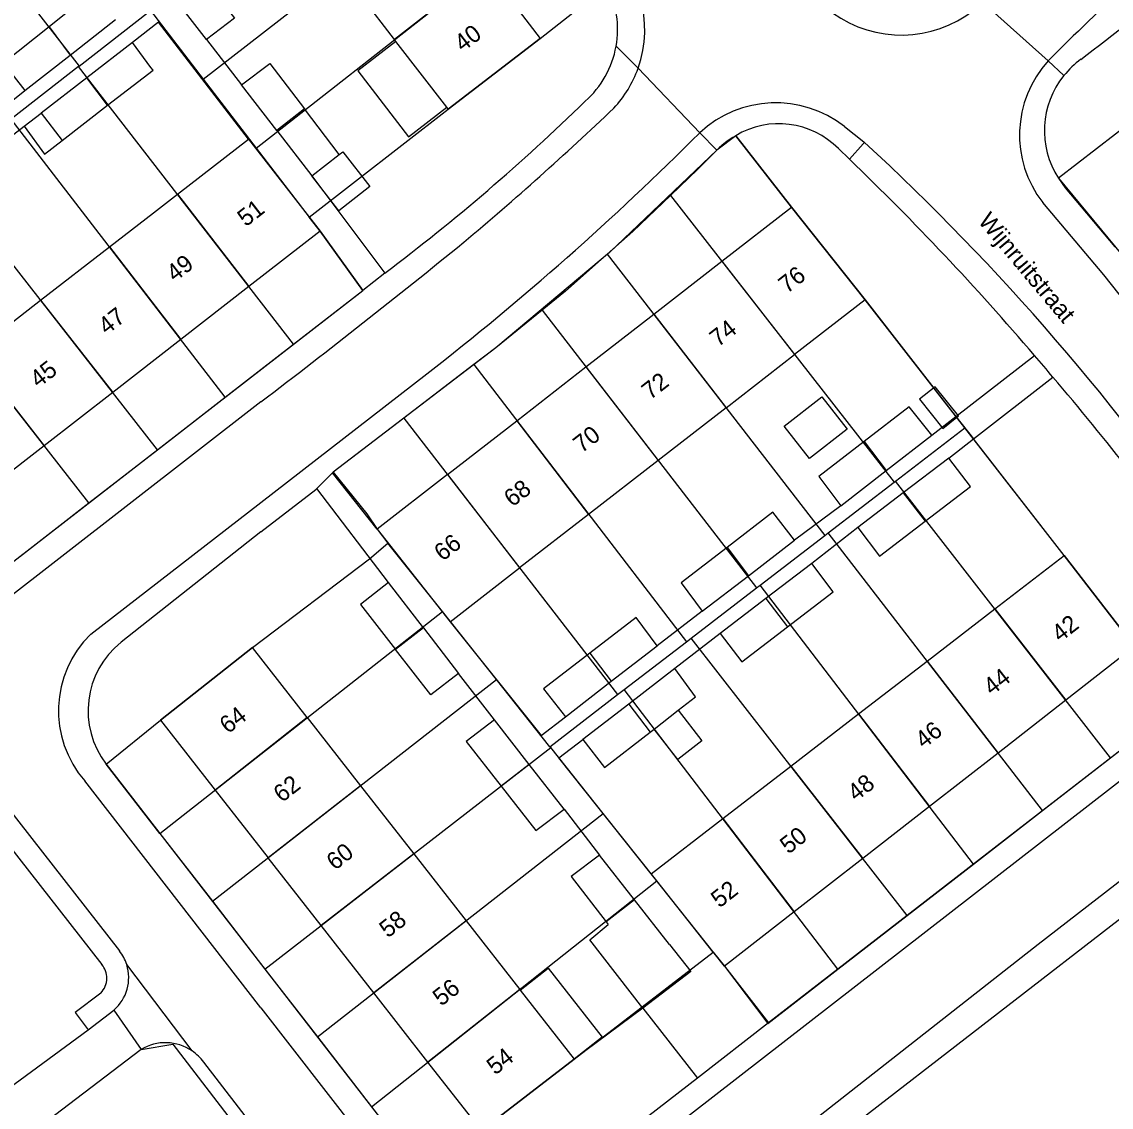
# Model space of a CAD drawing. Extents: x 194485 to 197793, y 468269 to 470822.
# Drawn here: x 195983.3 to 196059.3, y 469789.1 to 469864.8 of the extents above; entities that cross this region are included whole.
import ezdxf

# ---------------------------------------------------------------- set-up
doc = ezdxf.new("R2010")
doc.units = 0
for name, color, linetype in [('BGT grensvlak begroeid terreindeel', 7, 'Continuous'), ('BGT grensvlak gebouwinstallatie plus 1', 7, 'Continuous'), ('BGT grensvlak onbegroeid terreindeel', 7, 'Continuous'), ('BGT grensvlak overig bouwwerk uitbreiding populatie', 7, 'Continuous'), ('BGT grensvlak pand op maaiveld', 7, 'Continuous'), ('BGT grensvlak pand op maaiveld LR', 7, 'Continuous'), ('BGT grensvlak wegdeel', 7, 'Continuous'), ('BGT tekst huisnummerreeks', 7, 'Continuous'), ('BGT tekst openbare ruimte label weg', 7, 'Continuous'), ('GEM grensvlak WOZ_BRK percelen', 7, 'Continuous')]:
    doc.layers.add(name, color=color, linetype=linetype)

msp = doc.modelspace()

# ---------------------------------------------------------------- linework, layer by layer
at = {"layer": 'BGT grensvlak begroeid terreindeel'}
msp.add_line((195979.248, 469811.39), (195988.895, 469799.05), dxfattribs=at)
msp.add_lwpolyline([(195988.813, 469797.051), (195987.042, 469795.704), (195987.939, 469794.502)], dxfattribs=at)
for centre, radius, start, end in [((195987.746, 469798.095), 1.494, 0.03811, 39.72544), ((195987.749, 469798.096), 1.491, 315.53101, 0.01792)]:
    msp.add_arc(centre, radius, start, end, dxfattribs=at)
at = {"layer": 'BGT grensvlak gebouwinstallatie plus 1'}
for p, q in [((195983.474, 469857.547), (195984.656, 469858.458)), ((195983.474, 469857.547), (195984.899, 469855.597)), ((195984.899, 469855.597), (195986.13, 469856.56))]:
    msp.add_line(p, q, dxfattribs=at)
for points in [[(196009.423, 469863.474), (196006.749, 469861.412), (196010.289, 469856.822), (196012.963, 469858.885)], [(196005.464, 469855.577), (196005.713, 469855.77), (196007.6, 469853.338), (196005.43, 469851.655), (196003.543, 469854.087)], [(196045.96, 469838.494), (196047.582, 469836.451), (196048.69, 469837.33), (196047.067, 469839.373), (196045.96, 469838.494)], [(196029.119, 469816.792), (196030.775, 469814.667), (196029.091, 469813.355), (196027.435, 469815.481)], [(196018.092, 469797.271), (196020.047, 469798.799), (196023.813, 469793.979), (196021.857, 469792.451)]]:
    msp.add_lwpolyline(points, dxfattribs=at)
at = {"layer": 'BGT grensvlak onbegroeid terreindeel'}
for p, q in [((196033.132, 469856.888), (196037.021, 469851.903)), ((196042.163, 469845.426), (196048.504, 469837.29)), ((196056.056, 469827.6), (196049.723, 469835.726)), ((196026.65, 469795.998), (196021.857, 469792.451))]:
    msp.add_line(p, q, dxfattribs=at)
at = {"layer": 'BGT grensvlak overig bouwwerk uitbreiding populatie'}
for p, q in [((196036.527, 469836.625), (196039.156, 469838.674)), ((196039.156, 469838.674), (196040.913, 469836.418)), ((196038.284, 469834.37), (196036.527, 469836.625)), ((196040.913, 469836.418), (196038.284, 469834.37))]:
    msp.add_line(p, q, dxfattribs=at)
at = {"layer": 'BGT grensvlak pand op maaiveld'}
for p, q in [((196009.331, 469863.594), (196005.658, 469868.356)), ((195996.196, 469863.613), (195993.768, 469866.753)), ((195986.687, 469862.514), (195989.849, 469864.99)), ((195991.031, 469863.398), (195987.844, 469860.928)), ((195992.323, 469861.656), (195991.031, 469863.398)), ((196009.423, 469863.474), (196009.331, 469863.594)), ((196012.963, 469858.885), (196009.423, 469863.474)), ((195983.524, 469860.037), (195986.687, 469862.514)), ((195987.844, 469860.928), (195984.656, 469858.458)), ((196001.096, 469857.256), (195998.636, 469860.442)), ((195986.13, 469856.56), (195989.299, 469859.011)), ((196005.464, 469855.577), (196003.036, 469858.755)), ((196013.066, 469858.751), (196012.963, 469858.885)), ((195984.656, 469858.458), (195986.13, 469856.56)), ((196001.096, 469857.256), (196003.543, 469854.087)), ((195994.169, 469852.804), (195999.138, 469856.653)), ((195999.138, 469856.653), (196004.132, 469850.217)), ((196003.543, 469854.087), (196005.464, 469855.577)), ((195992.49, 469851.503), (195994.169, 469852.804)), ((196032.168, 469848.13), (196037.021, 469851.903)), ((196037.021, 469851.903), (196042.163, 469845.426)), ((195989.426, 469849.129), (195992.49, 469851.503)), ((196004.132, 469850.217), (195999.158, 469846.355)), ((195984.619, 469845.405), (195989.426, 469849.129)), ((196027.412, 469844.433), (196032.168, 469848.13)), ((195999.158, 469846.355), (195994.402, 469842.662)), ((195979.825, 469841.691), (195984.619, 469845.405)), ((196042.163, 469845.426), (196037.249, 469841.615)), ((196022.677, 469840.752), (196027.412, 469844.433)), ((195994.402, 469842.662), (195989.653, 469838.974)), ((196032.464, 469837.904), (196037.249, 469841.615)), ((196017.855, 469837.003), (196022.677, 469840.752)), ((195989.653, 469838.974), (195984.867, 469835.258)), ((196032.464, 469837.904), (196027.719, 469834.224)), ((196013.01, 469833.237), (196017.855, 469837.003)), ((196043.641, 469833.521), (196046.818, 469835.983)), ((195984.867, 469835.258), (195980.051, 469831.518)), ((196027.719, 469834.224), (196022.871, 469830.464)), ((196048.008, 469834.389), (196044.831, 469831.965)), ((196040.463, 469831.059), (196043.641, 469833.521)), ((196013.01, 469833.237), (196008.106, 469829.424)), ((196044.831, 469831.965), (196041.653, 469829.541)), ((196022.871, 469830.464), (196018.05, 469826.726)), ((196008.106, 469829.424), (196013.21, 469822.972)), ((196034.019, 469826.186), (196037.234, 469828.66)), ((196051.215, 469823.866), (196056.056, 469827.6)), ((196056.056, 469827.6), (196060.969, 469821.238)), ((196013.21, 469822.972), (196018.05, 469826.726)), ((196038.437, 469827.028), (196035.247, 469824.592)), ((196030.803, 469823.711), (196034.019, 469826.186)), ((196011.342, 469822.538), (196008.908, 469825.715)), ((196035.247, 469824.592), (196032.056, 469822.155)), ((196046.492, 469820.224), (196051.215, 469823.866)), ((196011.342, 469822.538), (196013.776, 469819.36)), ((196024.448, 469818.819), (196027.651, 469821.3)), ((196060.969, 469821.238), (196056.172, 469817.497)), ((196041.714, 469816.539), (196046.492, 469820.224)), ((196028.879, 469819.706), (196025.67, 469817.231)), ((196021.245, 469816.337), (196024.448, 469818.819)), ((196056.172, 469817.497), (196051.443, 469813.809)), ((196025.67, 469817.231), (196022.46, 469814.756)), ((196027.435, 469815.481), (196029.119, 469816.792)), ((196003.235, 469816.287), (196006.951, 469811.53)), ((196018.727, 469813.012), (196016.293, 469816.138)), ((196036.978, 469812.886), (196041.714, 469816.539)), ((196027.161, 469815.267), (196027.435, 469815.481)), ((196051.443, 469813.809), (196046.654, 469810.074)), ((196021.161, 469809.885), (196018.727, 469813.012)), ((196032.239, 469809.231), (196036.978, 469812.886)), ((196006.951, 469811.53), (196010.662, 469806.78)), ((195996.794, 469811.229), (196000.497, 469806.499)), ((196046.654, 469810.074), (196041.999, 469806.444)), ((196027.242, 469805.377), (196032.239, 469809.231)), ((196004.199, 469801.77), (196000.497, 469806.499)), ((196010.662, 469806.78), (196014.312, 469802.11)), ((196026.074, 469803.562), (196023.627, 469806.675)), ((196041.999, 469806.444), (196037.221, 469802.718)), ((196032.359, 469798.926), (196027.242, 469805.377)), ((196028.521, 469800.448), (196026.074, 469803.562)), ((196037.221, 469802.718), (196032.359, 469798.926)), ((196007.875, 469797.074), (196004.199, 469801.77)), ((196014.312, 469802.11), (196018.058, 469797.314)), ((196024.087, 469802.03), (196024.227, 469801.848)), ((196028.521, 469800.448), (196029.993, 469798.561)), ((196029.993, 469798.561), (196026.65, 469795.998)), ((196011.656, 469792.244), (196007.875, 469797.074)), ((196018.058, 469797.314), (196018.092, 469797.271)), ((196018.092, 469797.271), (196021.857, 469792.451)), ((196021.857, 469792.451), (196015.4, 469787.461)), ((196015.4, 469787.461), (196011.656, 469792.244))]:
    msp.add_line(p, q, dxfattribs=at)
for points in [[(196015.725, 469868.607), (196019.484, 469863.678), (196013.066, 469858.751)], [(195995.728, 469868.242), (195998.155, 469865.103), (195996.196, 469863.613)], [(195988.53, 469866.825), (195988.375, 469867.04), (195985.206, 469864.494)], [(195985.206, 469864.494), (195982.037, 469861.947), (195983.524, 469860.037)], [(195989.299, 469859.011), (195992.467, 469861.462), (195992.323, 469861.656)], [(195998.636, 469860.442), (196000.609, 469861.932), (196003.036, 469858.755)], [(196046.818, 469835.983), (196045.244, 469837.972), (196042.092, 469835.542)], [(196042.092, 469835.542), (196038.94, 469833.112), (196040.463, 469831.059)], [(196046.353, 469829.982), (196049.53, 469832.412), (196048.008, 469834.389)], [(196037.234, 469828.66), (196035.725, 469830.611), (196032.529, 469828.149)], [(196041.653, 469829.541), (196043.175, 469827.552), (196046.353, 469829.982)], [(196032.529, 469828.149), (196029.332, 469825.687), (196030.803, 469823.711)], [(196036.757, 469822.622), (196039.947, 469825.065), (196038.437, 469827.028)], [(196008.908, 469825.715), (196006.935, 469824.174), (196009.394, 469821.029)], [(196027.651, 469821.3), (196026.192, 469823.276), (196022.958, 469820.789)], [(196032.056, 469822.155), (196033.566, 469820.179), (196036.757, 469822.622)], [(196003.235, 469816.287), (195999.408, 469821.185), (195992.977, 469816.106), (195996.794, 469811.229)], [(196013.776, 469819.36), (196011.854, 469817.883), (196009.394, 469821.029)], [(196022.958, 469820.789), (196019.723, 469818.301), (196021.245, 469816.337)], [(196029.119, 469816.792), (196030.338, 469817.742), (196028.879, 469819.706)], [(196016.293, 469816.138), (196014.333, 469814.61), (196016.761, 469811.503)], [(196022.46, 469814.756), (196023.983, 469812.792), (196027.161, 469815.267)], [(196016.761, 469811.503), (196019.189, 469808.395), (196021.161, 469809.885)], [(196023.627, 469806.675), (196021.655, 469805.186), (196024.087, 469802.03)], [(196026.65, 469795.998), (196022.954, 469800.771), (196024.227, 469801.848)]]:
    msp.add_lwpolyline(points, dxfattribs=at)
at = {"layer": 'BGT grensvlak pand op maaiveld LR'}
for p, q in [((196015.725, 469868.607), (196009.331, 469863.594)), ((195985.206, 469864.494), (195986.687, 469862.514)), ((195989.299, 469859.011), (195987.844, 469860.928)), ((196003.036, 469858.755), (196001.096, 469857.256)), ((195994.169, 469852.804), (195999.158, 469846.355)), ((195989.426, 469849.129), (195994.402, 469842.662)), ((196032.168, 469848.13), (196037.249, 469841.615)), ((195984.619, 469845.405), (195989.653, 469838.974)), ((196027.412, 469844.433), (196032.464, 469837.904)), ((195979.825, 469841.691), (195984.867, 469835.258)), ((196022.677, 469840.752), (196027.719, 469834.224)), ((196017.855, 469837.003), (196022.871, 469830.464)), ((196042.092, 469835.542), (196043.641, 469833.521)), ((196013.01, 469833.237), (196018.05, 469826.726)), ((196044.831, 469831.965), (196046.353, 469829.982)), ((196032.529, 469828.149), (196034.019, 469826.186)), ((196035.247, 469824.592), (196036.757, 469822.622)), ((196051.215, 469823.866), (196056.172, 469817.497)), ((196011.342, 469822.538), (196009.394, 469821.029)), ((196022.958, 469820.789), (196024.448, 469818.819)), ((196046.492, 469820.224), (196051.443, 469813.809)), ((196025.67, 469817.231), (196027.161, 469815.267)), ((196003.235, 469816.287), (195996.794, 469811.229)), ((196041.714, 469816.539), (196046.654, 469810.074)), ((196018.727, 469813.012), (196016.761, 469811.503)), ((196036.978, 469812.886), (196041.999, 469806.444)), ((196006.951, 469811.53), (196000.497, 469806.499)), ((196032.239, 469809.231), (196037.221, 469802.718)), ((196010.662, 469806.78), (196004.199, 469801.77)), ((196026.074, 469803.562), (196024.087, 469802.03)), ((196014.312, 469802.11), (196007.875, 469797.074)), ((196018.058, 469797.314), (196011.656, 469792.244))]:
    msp.add_line(p, q, dxfattribs=at)
at = {"layer": 'BGT grensvlak wegdeel'}
for p, q in [((196054.939, 469862.103), (196050.343, 469866.221)), ((195996.196, 469863.613), (195998.636, 469860.442)), ((196026.321, 469861.597), (196024.788, 469863.13)), ((196030.621, 469857.098), (196026.321, 469861.597)), ((196056.034, 469861.081), (196054.939, 469862.103)), ((195980.305, 469857.503), (195983.524, 469860.037)), ((195981.5, 469856.026), (195983.474, 469857.547)), ((196031.806, 469855.871), (196030.621, 469857.098)), ((196040.738, 469857.522), (196042.076, 469856.466)), ((196033.132, 469856.888), (196031.806, 469855.871)), ((196041.075, 469855.252), (196042.022, 469856.319)), ((196042.13, 469856.416), (196042.022, 469856.319)), ((196042.076, 469856.466), (196042.13, 469856.416)), ((196040.308, 469855.987), (196041.075, 469855.252)), ((196003.543, 469854.087), (196008.64, 469847.299)), ((196004.132, 469850.217), (196007.113, 469846.09)), ((196008.64, 469847.299), (196007.113, 469846.09)), ((195978.404, 469823.835), (196007.113, 469846.09)), ((196048.504, 469837.29), (196053.998, 469841.546)), ((196000, 469831.304), (196011.574, 469840.269)), ((196049.723, 469835.726), (196055.27, 469840.049)), ((196000, 469838.315), (195977.575, 469820.906)), ((196046.818, 469835.983), (196048.504, 469837.29)), ((196048.504, 469837.29), (196049.723, 469835.726)), ((196048.008, 469834.389), (196049.723, 469835.726)), ((196003.89, 469832.264), (196004.993, 469833.359)), ((196004.993, 469833.359), (196005.036, 469833.402)), ((196008.106, 469829.424), (196004.993, 469833.359)), ((196008.908, 469825.715), (196003.89, 469832.264)), ((195988.12, 469822.101), (196000, 469831.304)), ((196040.463, 469831.059), (196037.234, 469828.66)), ((196000, 469829.238), (195990.24, 469821.547)), ((196041.653, 469829.541), (196038.437, 469827.028)), ((196030.803, 469823.711), (196027.651, 469821.3)), ((196032.056, 469822.155), (196028.879, 469819.706)), ((196016.293, 469816.138), (196013.776, 469819.36)), ((196037.742, 469785.076), (196081.2, 469818.688)), ((196064.171, 469817.254), (196035.421, 469794.974)), ((196065.471, 469816.144), (196022.789, 469783.019)), ((195989.204, 469813.027), (196010.163, 469785.958)), ((195980.471, 469812.347), (195990.119, 469800.007)), ((196000, 469796.032), (195987.708, 469811.863)), ((196021.161, 469809.885), (196023.627, 469806.675)), ((195995.198, 469793.02), (195990.63, 469799.044)), ((196032.359, 469798.926), (196035.421, 469794.974)), ((195987.939, 469794.502), (195989.734, 469795.868)), ((195989.734, 469795.868), (195991.636, 469793.124)), ((196000, 469796.032), (196008.737, 469784.779)), ((196026.65, 469795.998), (196030.462, 469791.131)), ((196035.421, 469794.974), (196030.462, 469791.131)), ((195980.642, 469789.148), (195987.939, 469794.502)), ((196000, 469787.083), (195996.003, 469792.239)), ((196030.462, 469791.131), (196020.409, 469783.34))]:
    msp.add_line(p, q, dxfattribs=at)
for points in [[(195999.138, 469856.653), (195992.855, 469864.811), (195991.031, 469863.398)], [(196031.806, 469855.871), (196024.333, 469848.731), (196016.399, 469842.097), (196005.036, 469833.402)], [(196055.654, 469853.933), (196061.678, 469846.68), (196078.233, 469825.284)], [(196077.907, 469822.806), (196066.697, 469837.277), (196058.82, 469847.176), (196054.563, 469852.223)], [(196000, 469829.238), (196003.836, 469832.21), (196003.89, 469832.264)], [(196013.21, 469822.972), (196019.549, 469815.023), (196021.245, 469816.337)], [(196027.486, 469779.497), (196054.242, 469800.461), (196077.502, 469818.475)], [(196027.242, 469805.377), (196020.789, 469813.468), (196022.46, 469814.756)], [(195991.636, 469793.124), (195993.84, 469793.5), (195998.458, 469787.501), (196000, 469785.511)], [(195991.636, 469793.124), (195983.635, 469787.038), (195982.781, 469785.813), (195982.755, 469785.728)]]:
    msp.add_lwpolyline(points, dxfattribs=at)
for centre, radius, start, end in [((195936.239, 470021.129), 199.731, 307.28578, 312.25418), ((196133.081, 469785.389), 109.505, 127.23615, 135.52851), ((196018.753, 469864.297), 8.036, 340.36501, 51.62665), ((196018.176, 469864.318), 6.717, 349.81293, 27.08892), ((196044.697, 469872.086), 8.178, 234.09892, 308.14678), ((196018.19, 469864.319), 6.704, 311.42811, 349.78553), ((196018.734, 469864.31), 8.058, 317.02335, 340.3245), ((196060.621, 469856.94), 7.678, 137.73859, 217.90254), ((196060.772, 469857.287), 6.07, 125.65146, 141.31047), ((196060.812, 469857.243), 6.129, 141.22613, 212.68771), ((195921.329, 469963.271), 145.164, 306.97473, 314.25147), ((195875.523, 470015.127), 216.022, 309.92013, 313.6489), ((196035.928, 469851.391), 7.793, 51.88326, 132.91642), ((195886.212, 470001.346), 204.112, 307.89262, 315.03187), ((196036.149, 469851.892), 5.836, 44.55811, 121.12897), ((195928.635, 469733.115), 167.584, 34.25948, 47.37121), ((195904.828, 469713.843), 196.366, 40.56647, 46.06504), ((195655.179, 470290.957), 569.022, 307.30005, 309.11307), ((195900.238, 469709.608), 202.607, 40.07677, 40.6323), ((195909.271, 469715.39), 191.978, 35.34204, 40.49183), ((195993.298, 469816.765), 7.435, 134.14313, 221.24794), ((195994.043, 469816.762), 6.112, 128.4718, 217.66237), ((195987.742, 469798.129), 3.03, 17.58663, 38.3172), ((195987.759, 469798.139), 3.01, 311.00106, 17.48973), ((195993.336, 469790.295), 3.301, 55.65696, 120.99825), ((195993.34, 469790.3), 3.294, 36.06474, 55.66918)]:
    msp.add_arc(centre, radius, start, end, dxfattribs=at)
at = {"layer": 'GEM grensvlak WOZ_BRK percelen'}
for p, q in [((195972.329, 469881.054), (195987.305, 469861.752)), ((195995.972, 469860.832), (196015.923, 469876.33)), ((195999.669, 469856.018), (196019.882, 469871.866)), ((195987.305, 469861.752), (195992.285, 469865.631)), ((195992.285, 469865.631), (195995.972, 469860.832)), ((195987.269, 469861.724), (195982.581, 469858.072)), ((195987.269, 469861.724), (195987.305, 469861.752)), ((196002.268, 469842.334), (195987.269, 469861.724)), ((195995.972, 469860.832), (195999.669, 469856.018)), ((195997.499, 469838.637), (195982.558, 469858.054)), ((195999.669, 469856.018), (196003.37, 469851.199)), ((195992.78, 469834.979), (195977.687, 469854.26)), ((196028.587, 469852.721), (196044.193, 469832.712)), ((195987.994, 469831.269), (195972.898, 469850.529)), ((196024.169, 469848.624), (196039.357, 469828.996)), ((196019.616, 469844.716), (196034.587, 469825.331)), ((195997.499, 469838.637), (196002.268, 469842.334)), ((196014.854, 469840.915), (196009.964, 469837.173)), ((196014.854, 469840.915), (196029.693, 469821.571)), ((195992.78, 469834.979), (195997.499, 469838.637)), ((196009.964, 469837.173), (196024.894, 469817.884)), ((196044.279, 469832.778), (196049.121, 469836.498)), ((195987.994, 469831.269), (195992.78, 469834.979)), ((196039.586, 469829.172), (196044.193, 469832.712)), ((196044.193, 469832.712), (196044.279, 469832.778)), ((196059.299, 469813.48), (196044.279, 469832.778)), ((195983.137, 469827.504), (195987.994, 469831.269)), ((196034.845, 469825.529), (196039.357, 469828.996)), ((196039.357, 469828.996), (196039.586, 469829.172)), ((196054.542, 469809.793), (196039.586, 469829.172)), ((196012.662, 469823.69), (196008.865, 469828.464)), ((196030.016, 469821.819), (196034.587, 469825.331)), ((196034.587, 469825.331), (196034.845, 469825.529)), ((196049.723, 469806.058), (196034.845, 469825.529)), ((195992.94, 469808.202), (196012.662, 469823.69)), ((196016.447, 469818.932), (196012.662, 469823.69)), ((196025.352, 469818.235), (196029.693, 469821.571)), ((196029.693, 469821.571), (196030.016, 469821.819)), ((196045.095, 469802.472), (196030.016, 469821.819)), ((195996.607, 469803.466), (196016.447, 469818.932)), ((196020.169, 469814.253), (196016.447, 469818.932)), ((196020.169, 469814.253), (196024.894, 469817.884)), ((196024.894, 469817.884), (196025.352, 469818.235)), ((196040.27, 469798.732), (196025.352, 469818.235)), ((196000.275, 469798.728), (196020.22, 469814.189)), ((196020.22, 469814.189), (196020.169, 469814.253)), ((196023.876, 469809.593), (196020.22, 469814.189)), ((196054.542, 469809.793), (196059.299, 469813.48)), ((196003.94, 469793.995), (196023.876, 469809.593)), ((196027.62, 469804.886), (196023.876, 469809.593)), ((196049.723, 469806.058), (196054.542, 469809.793)), ((195992.94, 469808.202), (195996.607, 469803.466)), ((196045.095, 469802.472), (196049.723, 469806.058)), ((196007.713, 469789.122), (196027.62, 469804.886)), ((196031.567, 469799.924), (196027.62, 469804.886)), ((195996.607, 469803.466), (196000.275, 469798.728)), ((196040.27, 469798.732), (196045.095, 469802.472)), ((196000.275, 469798.728), (196003.94, 469793.995)), ((196003.94, 469793.995), (196007.713, 469789.122))]:
    msp.add_line(p, q, dxfattribs=at)
for points in [[(196003.37, 469851.199), (196013.066, 469858.751), (196019.484, 469863.678), (196024.157, 469867.377), (196023.991, 469867.668), (196023.813, 469867.952), (196023.622, 469868.228), (196023.419, 469868.495), (196023.204, 469868.752), (196021.228, 469870.531), (196019.882, 469871.866)], [(196075.758, 469869.61), (196066.267, 469862.103), (196055.654, 469853.933), (196056.141, 469853.246), (196059.599, 469849.145)], [(196049.121, 469836.498), (196042.163, 469845.426), (196037.021, 469851.903), (196033.132, 469856.888), (196032.925, 469856.769), (196032.528, 469856.503), (196032.155, 469856.205), (196031.979, 469856.044), (196030.475, 469854.528), (196028.587, 469852.721)], [(196028.587, 469852.721), (196025.95, 469850.197), (196024.169, 469848.624)], [(196002.268, 469842.334), (196007.113, 469846.09), (196004.132, 469850.217), (196003.37, 469851.199)], [(196024.169, 469848.624), (196021.256, 469846.051), (196019.616, 469844.716)], [(196019.616, 469844.716), (196016.399, 469842.097), (196014.854, 469840.915)], [(196009.964, 469837.173), (196005.036, 469833.402), (196007.389, 469830.508), (196008.106, 469829.424), (196008.865, 469828.464)], [(196059.299, 469813.48), (196064.17, 469817.255), (196060.969, 469821.238), (196056.056, 469827.6), (196049.121, 469836.498)], [(195992.94, 469808.202), (195989.204, 469813.027), (195992.977, 469816.106), (195999.408, 469821.185), (196007.586, 469827.37), (196008.865, 469828.464)], [(196007.713, 469789.122), (196011.433, 469784.317), (196015.4, 469787.461), (196021.857, 469792.451), (196031.567, 469799.924)], [(196031.567, 469799.924), (196032.359, 469798.926), (196035.381, 469794.943), (196040.27, 469798.732)]]:
    msp.add_lwpolyline(points, dxfattribs=at)

# ---------------------------------------------------------------- texts
at = {"layer": 'BGT tekst huisnummerreeks'}
for s, rotation, p in [('40', 37.3, (196014.078, 469862.699)), ('51', 37.8, (195998.945, 469850.494)), ('49', 37.8, (195993.988, 469846.645)), ('76', 37.9, (196036.713, 469845.836)), ('47', 37.8, (195989.235, 469842.955)), ('74', 37.9, (196031.91, 469842.102)), ('45', 37.8, (195984.465, 469839.25)), ('72', 37.9, (196027.168, 469838.416)), ('70', 37.9, (196022.386, 469834.699)), ('68', 37.9, (196017.549, 469830.939)), ('66', 37.9, (196012.676, 469827.15)), ('42', 37.9, (196055.779, 469821.503)), ('44', 37.9, (196051.013, 469817.786)), ('64', 38, (195997.702, 469815.111)), ('46', 38, (196046.254, 469814.073)), ('62', 38.1, (196001.467, 469810.31)), ('48', 37.9, (196041.529, 469810.39)), ('50', 37.9, (196036.815, 469806.714)), ('60', 38.1, (196005.166, 469805.578)), ('52', 38, (196032, 469802.957)), ('58', 38.1, (196008.853, 469800.864)), ('56', 38.1, (196012.582, 469796.101)), ('54', 38.1, (196016.347, 469791.296))]:
    msp.add_text(s, height=1.2, rotation=rotation, dxfattribs=at).set_placement(p)
at = {"layer": 'BGT tekst openbare ruimte label weg'}
msp.add_text('Wijnruitstraat', height=1.2, rotation=310, dxfattribs=at).set_placement((196050, 469850.898))

doc.saveas('drawing.dxf')
